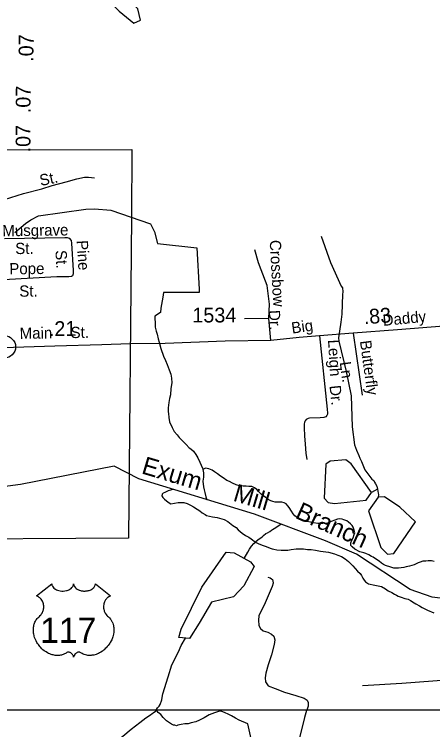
# Model space of a CAD drawing. Extents: x 2206922 to 2357709, y 510027 to 673830.
# Drawn here: x 2303188 to 2306719, y 634196 to 640241 of the extents above; entities that cross this region are included whole.
import ezdxf

# ---------------------------------------------------------------- set-up
doc = ezdxf.new("R2010")
doc.units = 0
for name, color, linetype in [('Exist Boundary Political City Limit New', 7, 'Continuous'), ('Exist Civil Demographics Community CELL', 7, 'Continuous'), ('Exist Hydrographic Creek Single Shore', 7, 'Continuous'), ('Exist Hydrographic Creek Single Shore Label', 7, 'Continuous'), ('Exist Hydrographic Misc Water Feature', 7, 'Continuous'), ('Exist Hydrographic Pond Under 1500 Sq Ft', 7, 'Continuous'), ('Exist Road Non-System Type 51', 7, 'Continuous'), ('Exist Road Non-System Type 51 Label', 7, 'Continuous'), ('Exist Road Primary US Mileage Tenths English Label', 7, 'Continuous'), ('Exist Road Primary US Shield CELL', 7, 'Continuous'), ('Exist Road Primary US Shield Number Label', 7, 'Continuous'), ('Exist Road Secondary Mileage Hundredths English Label', 7, 'Continuous'), ('Exist Road Secondary Type 51 Attributed', 7, 'Continuous'), ('Exist Road Secondary Type 51 Label', 7, 'Continuous'), ('Exist Road Secondary Type 51 Number Label', 7, 'Continuous'), ('Map Preparation Boundary City Limit Buffer Line', 7, 'Continuous'), ('Map Preparation Inset Cut Line', 7, 'Continuous')]:
    doc.layers.add(name, color=color, linetype=linetype)

msp = doc.modelspace()

# ---------------------------------------------------------------- linework, layer by layer
at = {"layer": 'Exist Boundary Political City Limit New'}
msp.add_lwpolyline([(2300520.2, 635771.9), (2300504.8, 636598), (2300409.8, 636634.4), (2299994.2, 636977.8), (2300292, 637066.6), (2300507, 637120.9), (2300448, 638103.9), (2300448.5, 638515), (2300455.5, 639088.2), (2298770, 638496.1), (2299272.2, 640170.2), (2299578, 640170.2), (2299672.8, 640228.5), (2300431.5, 639440.5), (2301339.5, 639573.4), (2302504.2, 639653.4), (2302509.8, 639094.8), (2304178.8, 639098.8), (2304175.5, 638528.6), (2304151.2, 635813.4), (2302367.8, 635803.9), (2300520.2, 635771.9)], dxfattribs=at)
at = {"layer": 'Exist Civil Demographics Community CELL'}
msp.add_circle((2303103.9, 637430.4), 94.3, dxfattribs=at)
at = {"layer": 'Exist Hydrographic Creek Single Shore'}
msp.add_lwpolyline([(2307222.1, 635254), (2306713.9, 635315.5), (2306530, 635380.2), (2306075.5, 635678.2), (2305815.6, 635790.8), (2305215, 636016.1), (2304237.8, 636314.8), (2304031.5, 636422), (2303241.2, 636267.9), (2302917.1, 636225), (2302842.1, 636257.2), (2302670.6, 636401.9), (2302633.1, 636416.6), (2302515.2, 636447.5), (2302437.8, 636492.8), (2302318.3, 636507), (2302095.4, 636502.9), (2301979.9, 636486.7), (2301902.9, 636462.4), (2301823.9, 636440.1), (2301775.3, 636436.1), (2301708.4, 636470.5), (2301637.5, 636488.8), (2301591.1, 636504.1)], dxfattribs=at)
at = {"layer": 'Exist Hydrographic Misc Water Feature'}
for points in [[(2303193, 638396.4), (2303280.8, 638472.3), (2303326.7, 638504.2), (2303392.5, 638538.2), (2303791.6, 638594.1), (2303863.4, 638598), (2304001.1, 638586.1), (2304338.3, 638470.3), (2304369.7, 638403.5), (2304396.2, 638304.6), (2304727.4, 638268.6), (2304747.9, 637919.4), (2304747.1, 637889.4), (2304710.6, 637888.9), (2304686.8, 637889.4), (2304448.3, 637889.4), (2304440.4, 637850), (2304424.7, 637758.2), (2304422.1, 637721.5), (2304374.7, 637691.3), (2304373.3, 637665.1), (2304375.3, 637639.3), (2304375.7, 637597.5), (2304383.9, 637563.4), (2304392.5, 637537.7), (2304402.8, 637497.6), (2304411.2, 637471.7), (2304423.7, 637415.8), (2304446.7, 637352.4), (2304464.5, 637314.4), (2304479.3, 637282.5), (2304495.9, 637236.7), (2304507.8, 637199.2), (2304514.3, 637167), (2304516.6, 637127.3), (2304509.4, 637078.9), (2304506.1, 637025.1), (2304498.1, 636995), (2304492.4, 636961), (2304487.3, 636915.1), (2304487.5, 636883.1), (2304489.9, 636868.9), (2304492, 636832.9), (2304498.3, 636797.1), (2304520.9, 636749.5), (2304536.9, 636715.4), (2304561.3, 636687.8), (2304579.7, 636664), (2304598.2, 636646.2), (2304619.9, 636626.7), (2304638.4, 636604.9), (2304662.6, 636578.9), (2304676.7, 636569.1), (2304698.9, 636549.5), (2304721, 636521.8), (2304737.2, 636493.8), (2304753.8, 636456), (2304764.5, 636430.1), (2304776.4, 636404.4), (2304778.4, 636394.4)], [(2305777.3, 638364.8), (2305857.4, 638143.3), (2305947, 637944), (2305957.7, 637928.3), (2305961.8, 637894.4), (2305958.1, 637874.2), (2305951.8, 637706.5), (2305944.4, 637638.3), (2305924.1, 637506.3), (2305928.2, 637478), (2305989.1, 637223.1), (2306029.9, 637017), (2306040.1, 636755.9), (2306059.4, 636604.3), (2306075.5, 636558.7), (2306096.9, 636513.1), (2306104.9, 636489), (2306118.3, 636462.2), (2306145.9, 636391.2), (2306206.8, 636311.9), (2306222.6, 636300.2), (2306229.2, 636288.3), (2306237, 636274.1), (2306249.1, 636252.4), (2306253.2, 636228.3), (2306259.9, 636194.4), (2306262.2, 636182.3), (2306260.3, 636162)], [(2305994.8, 635959.8), (2305970.4, 635969.5), (2305956.5, 635975.2), (2305936.4, 635977), (2305916.5, 635974.8), (2305894.7, 635966.7), (2305863, 635954.5), (2305831.2, 635941.8), (2305793, 635937.4), (2305750.8, 635937.3), (2305713.1, 635944.6), (2305687.2, 635950.5), (2305656.7, 635955.9), (2305624.7, 635967.7), (2305594.8, 635979.4), (2305578.6, 635987.1), (2305556.6, 636003), (2305542.3, 636019), (2305527.9, 636042.7), (2305507.8, 636072.4), (2305495.5, 636088.5), (2305481.2, 636104), (2305465.2, 636112.1), (2305447.1, 636119.6), (2305417, 636119.3), (2305390.9, 636119.2), (2305369.2, 636122.9), (2305353, 636130.6), (2305330.9, 636140.5), (2305294.6, 636168.2), (2305272.4, 636185.7), (2305248.4, 636209.6), (2305234.5, 636225.5), (2305216, 636239.2), (2305194.1, 636251.1), (2305168, 636250.5), (2305145.9, 636252.3), (2305119.9, 636254.1), (2305087.7, 636257.7), (2305061.8, 636265.3), (2305029.6, 636279.1), (2305003.4, 636292.8), (2304981.2, 636302.6), (2304951.3, 636324.1), (2304927.1, 636337.9), (2304902.9, 636357.8), (2304878.7, 636373.6), (2304856.6, 636389.1), (2304828.5, 636401), (2304800.2, 636404.5), (2304778.4, 636394.4)], [(2304778.4, 636394.4), (2304785, 636366.6), (2304785.4, 636328.4), (2304779.7, 636296.5), (2304786, 636248.4), (2304790.7, 636222.6), (2304794.6, 636200.5), (2304804.9, 636162.9), (2304814.2, 636138.6)], [(2304525.5, 636226.9), (2304486.7, 636213.2), (2304470.7, 636205.1), (2304459, 636201.2), (2304444.8, 636194.7), (2304435.2, 636184.9), (2304433.1, 636172.6), (2304441.5, 636156.8), (2304455.3, 636142.9), (2304485.4, 636117.3), (2304509.8, 636105.5), (2304540, 636109.9), (2304571.5, 636116.5), (2304617.7, 636114.8), (2304645.6, 636106.9), (2304674.1, 636093.3), (2304699.9, 636077.7), (2304730.1, 636060.1), (2304752.6, 636044.2), (2304772.5, 636028.7), (2304798.7, 636012.9), (2304810.4, 636007.1), (2304834.6, 636001), (2304860.9, 635993.4), (2304900.7, 635989.8), (2304959.1, 635972.6), (2304989.2, 635955), (2305033.3, 635921.2), (2305059.6, 635905.5), (2305078.2, 635883.6), (2305110, 635856.1), (2305140.4, 635836.6), (2305166.6, 635822.9), (2305186.9, 635808.9), (2305223, 635781.5)], [(2306253.2, 636228.3), (2306204.1, 636199.5)], [(2305223, 635781.5), (2305226.7, 635785.5), (2305244.7, 635799.8), (2305278.6, 635825.9), (2305290.5, 635836.3), (2305312.2, 635852.5), (2305325.9, 635860.6), (2305344.2, 635870.8), (2305360, 635881), (2305367.8, 635887.1), (2305381.7, 635897.2), (2305437.2, 635932.7)], [(2306732.2, 635617.9), (2306709.8, 635621.7), (2306682.1, 635623.5), (2306662.3, 635621.2), (2306636, 635619.1), (2306614.1, 635612.7), (2306596.4, 635606.4), (2306564.4, 635590.1), (2306544.6, 635583.7), (2306522.4, 635577.8), (2306496.6, 635573.1), (2306476.5, 635567.2), (2306454.7, 635564.8), (2306430.8, 635560.7), (2306415, 635560.3), (2306390.8, 635560.3), (2306366.8, 635567.9), (2306322.3, 635583.5), (2306304.4, 635593.2), (2306288.2, 635603.3), (2306266.5, 635620.8), (2306237.8, 635640.5), (2306217.7, 635652.4), (2306203.8, 635660.2), (2306181.4, 635672.1), (2306155.4, 635685.8), (2306137.5, 635691.3), (2306103.5, 635698.8), (2306063.3, 635722.7), (2306038.9, 635742.2), (2306028.6, 635752.3), (2306028.4, 635774.2), (2306036.2, 635798.2), (2306048.1, 635818.3), (2306057.6, 635844.5), (2306061.5, 635860.5), (2306053.5, 635890.5), (2306047.5, 635906.4), (2306039.1, 635922.3), (2306027, 635934.2), (2306008.8, 635949.9), (2305994.8, 635959.8)], [(2305129.1, 635643.3), (2305158, 635694.8), (2305173.8, 635720.8), (2305189.4, 635747.3), (2305209.1, 635769.4), (2305223, 635781.5)], [(2305223, 635781.5), (2305253.1, 635766), (2305289.2, 635752.1), (2305315.1, 635744.6), (2305347.7, 635730.7), (2305365.5, 635725.2), (2305379.7, 635721), (2305403.2, 635715.4), (2305441.4, 635713.8), (2305459.2, 635712.3), (2305497.2, 635712.7), (2305523.4, 635718.9), (2305567.3, 635723.2), (2305591.7, 635723.6), (2305629.6, 635723.9), (2305663.4, 635718.5), (2305693.4, 635718.8), (2305731.5, 635713.1), (2305771.3, 635705.4), (2305841.2, 635696.2), (2305891.7, 635682.9), (2305917.7, 635670.8), (2305949.9, 635659.5), (2305981.9, 635639.7), (2306007.9, 635617.9), (2306044.6, 635580.4), (2306064.9, 635558.7), (2306085.2, 635534.9), (2306107.4, 635515.4), (2306117.4, 635499.2), (2306129.5, 635477.5), (2306141.8, 635459.5), (2306151.9, 635445.8), (2306178.3, 635428), (2306230.4, 635416.5), (2306260.4, 635410.8), (2306286.2, 635405.3), (2306320.8, 635385.5), (2306344.4, 635369.7), (2306375.2, 635354.2), (2306396.9, 635340.3), (2306415.4, 635332.7), (2306429.3, 635324.9), (2306453.1, 635314.9), (2306483.5, 635305.4), (2306511.3, 635297.5), (2306531.4, 635288.1), (2306563.4, 635268.2), (2306578, 635258.3), (2306607.7, 635242.9), (2306630.1, 635229), (2306652.4, 635217.1), (2306674.6, 635205.7), (2306728.5, 635184.2)], [(2304382.9, 634359.2), (2304396.2, 634381.1), (2304410.2, 634395.7), (2304418.2, 634407.5), (2304433.8, 634447.7), (2304435.4, 634467.7), (2304441.1, 634497.7), (2304485.5, 634641.8), (2304516.9, 634742.9), (2304572.6, 634854.4), (2304596.9, 634906.6), (2304632.5, 634968.9)], [(2306128.2, 634569.3), (2306460.3, 634588.5), (2306869.2, 634621.5)], [(2304041.7, 634099.5), (2304103.2, 634142.2), (2304174.8, 634199.1), (2304248, 634257.9), (2304297.2, 634296.3), (2304337.4, 634322.7), (2304351.3, 634332.8), (2304360.8, 634339), (2304379, 634351.3), (2304382.9, 634359.2)], [(2305243.7, 633864.6), (2305159.6, 634245.5), (2305085.4, 634277), (2305055.1, 634294.5), (2305021, 634314.3), (2304992.7, 634325.8), (2304966.5, 634339.5), (2304948.6, 634347.4), (2304930.6, 634353), (2304918.3, 634351.2), (2304910.7, 634350.7), (2304876.7, 634338.4), (2304833.2, 634322.3), (2304791.4, 634295.7), (2304749.7, 634275.2), (2304719.6, 634263.1), (2304681.9, 634252.6), (2304654, 634246.2), (2304627.9, 634246.1), (2304595.9, 634239.6), (2304568.1, 634233.2), (2304556.4, 634229.3), (2304543.7, 634234.9), (2304531.8, 634235), (2304513.9, 634242.5), (2304498.1, 634254.7), (2304473.7, 634272.1), (2304445.2, 634300), (2304423.3, 634323.5), (2304403, 634341.6), (2304392.9, 634353.2), (2304382.9, 634359.2)]]:
    msp.add_lwpolyline(points, dxfattribs=at)
at = {"layer": 'Exist Hydrographic Pond Under 1500 Sq Ft'}
for points in [[(2304253, 640191.3), (2304231.4, 640288.2), (2304209.9, 640306.1), (2304157.9, 640389.1), (2304123.8, 640496), (2304095.2, 640790.4), (2304034.3, 640819.1), (2303797.6, 640794), (2303819.1, 640517.7), (2303553.8, 640478.3), (2303561, 640399.4), (2303690.1, 640388.6), (2303758.2, 640377.8), (2303944.6, 640399.4), (2304073.7, 640266.6), (2304195.6, 640166.2), (2304253, 640191.3)], [(2305818.3, 636440.8), (2305802.2, 636151.3), (2305837.1, 636116.4), (2305890.6, 636108.4), (2306158.5, 636135.2), (2306204.1, 636199.5), (2306032.6, 636443.4), (2305987.1, 636475.6), (2305853.1, 636464.9), (2305818.3, 636440.8)], [(2306260.3, 636162), (2306177.3, 636044.1), (2306280.4, 635734.9), (2306339.4, 635678.2), (2306391.6, 635684.9), (2306573.7, 635952.9), (2306442.5, 636076.2), (2306313.9, 636164.7), (2306260.3, 636162)], [(2304667.7, 634965.9), (2304577.6, 634973.6), (2304596.8, 635046.5), (2304771.3, 635401.5), (2304976.4, 635695), (2305043.5, 635689.3), (2305182.1, 635614.9), (2305212.3, 635576.1), (2305124.1, 635411), (2305037.8, 635319), (2304851.8, 635274.8), (2304748.2, 635096.4), (2304667.7, 634965.9)]]:
    msp.add_lwpolyline(points, dxfattribs=at)
at = {"layer": 'Exist Road Non-System Type 51'}
for p, q in [((2305334.9, 637670.5), (2305130.9, 637668.2)), ((2305353.8, 637483.7), (2305334.9, 637670.5)), ((2306049.4, 637547.2), (2306125.4, 637023.3))]:
    msp.add_line(p, q, dxfattribs=at)
for points in [[(2303104.2, 638674.9), (2303264, 638725.2), (2303420.2, 638766.5), (2303508.1, 638793.5), (2303624.8, 638825.8), (2303714.5, 638849.2), (2303780.9, 638863.5), (2303813.2, 638865.3), (2303865.3, 638859.9)], [(2303104.8, 638346.2), (2303614.4, 638353.6), (2303632.4, 638355.7), (2303650.5, 638348.1), (2303666.7, 638328.1), (2303670.9, 638308.3), (2303685.3, 638074.6), (2303683.7, 638046.5), (2303679.6, 638030.7), (2303670.3, 638025.5), (2303647.4, 638023.7), (2303547.9, 638023.7), (2303096.6, 637996.2)], [(2305334.9, 637670.5), (2305341.9, 637792.6), (2305323.2, 637949.7), (2305270.9, 638080.6), (2305250.3, 638140.4), (2305218.5, 638250.7)], [(2305764.4, 637525.1), (2305829.9, 636904), (2305832.8, 636871.2), (2305831.8, 636861.7), (2305827.1, 636851.3), (2305816.6, 636839.7), (2305801.4, 636832.7), (2305770.1, 636829.9), (2305678.9, 636827), (2305667.3, 636824.2), (2305652.1, 636816.6), (2305643.6, 636807.1), (2305636.9, 636793.8), (2305634.1, 636777.7), (2305634.1, 636747.2), (2305637.9, 636678.8), (2305642.6, 636608.4), (2305649.3, 636532.4), (2305657.3, 636480.4)], [(2305328.4, 635483.4), (2305346.4, 635477.8), (2305358.4, 635471.9), (2305366.5, 635466), (2305370.8, 635453.9), (2305373, 635434), (2305365.1, 635405.9), (2305306.5, 635267.5), (2305253, 635159), (2305248.6, 635121.9), (2305253, 635077.3), (2305266.4, 635050.6), (2305288.7, 635032.7), (2305328.8, 635019.3), (2305358.5, 635003), (2305377.8, 634985.2), (2305386.7, 634954), (2305382.2, 634916.8), (2305360, 634829.1), (2305330.3, 634742.9), (2305310.9, 634674.5), (2305305, 634634.4), (2305309.5, 634600.2), (2305331.7, 634566.1), (2305391.1, 634543.8), (2305468.4, 634514), (2305564.9, 634484.3), (2305634.7, 634463.5), (2305658.5, 634446.4), (2305667.4, 634425.6), (2305668.9, 634409.3), (2305667.4, 634394.4), (2305662.9, 634376.6), (2305656.5, 634359.7)], [(2305656.5, 634359.7), (2305655.5, 634357.2), (2305636.2, 634297.8), (2305527.7, 633854.5), (2305333.2, 633222.5)]]:
    msp.add_lwpolyline(points, dxfattribs=at)
at = {"layer": 'Exist Road Primary US Shield CELL'}
msp.add_lwpolyline([(2303504.1, 635428.8), (2303504.4, 635423.5), (2303505.7, 635417.2), (2303506.7, 635413.9), (2303509.7, 635407.7), (2303514.5, 635400.3), (2303521.3, 635393.1), (2303529, 635386.8), (2303534.2, 635383.5), (2303542.9, 635378.8), (2303552.9, 635374.6), (2303564, 635371.4), (2303575.3, 635369.1), (2303587.7, 635367.7), (2303599.9, 635367.5), (2303613.1, 635368.5), (2303627.7, 635371.3), (2303634.4, 635373.1), (2303642, 635375.6), (2303649, 635378.5), (2303656.6, 635382.6), (2303662.8, 635386.6), (2303667.6, 635390.1), (2303674.4, 635396.6), (2303679.9, 635403.4), (2303682.1, 635407.2), (2303684.1, 635410.8), (2303686.8, 635418.6), (2303687.6, 635422), (2303688.1, 635429.1), (2303688.6, 635423.1), (2303689.2, 635419.4), (2303690.2, 635415.8), (2303691.7, 635411.9), (2303694.4, 635406.4), (2303697.4, 635401.9), (2303703.2, 635395.1), (2303706.7, 635391.8), (2303710, 635389.1), (2303718.7, 635383.1), (2303729, 635377.9), (2303734, 635375.7), (2303739.1, 635373.9), (2303745.7, 635371.9), (2303752.4, 635370.3), (2303759.1, 635369.2), (2303766, 635368.2), (2303772.9, 635367.7), (2303778.6, 635367.5), (2303785.6, 635367.6), (2303792.1, 635368), (2303798.7, 635368.7), (2303806, 635369.9), (2303811.8, 635371.2), (2303819.6, 635373.3), (2303826.6, 635375.8), (2303832.7, 635378.5), (2303840.7, 635382.6), (2303847.1, 635386.7), (2303851.9, 635390.5), (2303857.5, 635395.6), (2303862.8, 635401.8), (2303865.9, 635406.3), (2303868.1, 635410.9), (2303870.2, 635415.8), (2303871.4, 635420.9), (2303872, 635425.4), (2303872.1, 635429.2), (2304000.7, 635326.8), (2303997.7, 635325.6), (2303990.7, 635322.2), (2303985.2, 635319), (2303976.3, 635312.7), (2303972.5, 635309.3), (2303968.7, 635305.7), (2303965.2, 635301.9), (2303962.2, 635298.4), (2303958.4, 635293.2), (2303955.1, 635288), (2303951.8, 635282.3), (2303949.4, 635277.4), (2303945.5, 635267.1), (2303943.6, 635260.5), (2303942.4, 635255), (2303940.9, 635243.5), (2303940.5, 635238), (2303940.5, 635232.6), (2303940.8, 635226.9), (2303941.3, 635221.5), (2303942.3, 635215.8), (2303943.2, 635210.7), (2303944.8, 635204.6), (2303947.1, 635197.5), (2303949.9, 635190.5), (2303955.8, 635179.4), (2303963.3, 635168), (2303968.7, 635161.6), (2303974, 635156.1), (2303982, 635149.4), (2303986.3, 635145.6), (2303991.2, 635140.7), (2303999.3, 635131.3), (2304002.5, 635126.9), (2304005.8, 635122), (2304008.9, 635116.9), (2304011.9, 635111.4), (2304014.3, 635106.6), (2304018.9, 635095.6), (2304022.2, 635084.9), (2304023.7, 635079.3), (2304026.1, 635066.7), (2304027, 635060.4), (2304028, 635048.1), (2304028, 635033.2), (2304026.9, 635019.1), (2304024.2, 635002.6), (2304022, 634992.7), (2304018.6, 634981.3), (2304015.4, 634971.3), (2304009.5, 634956.6), (2304004.3, 634946), (2303997.5, 634933.5), (2303992.9, 634926), (2303987.5, 634918), (2303980.7, 634908.7), (2303972.8, 634898.8), (2303963.3, 634888.4), (2303955.7, 634880.7), (2303945.6, 634871.8), (2303939.6, 634866.8), (2303930.9, 634860.2), (2303919.1, 634852.3), (2303907.4, 634845.6), (2303897.4, 634840.5), (2303888.6, 634836.7), (2303877.2, 634832.3), (2303858.2, 634827.1), (2303851.3, 634825.6), (2303843.1, 634824.4), (2303835.4, 634823.7), (2303828, 634823.2), (2303818, 634823.2), (2303808, 634824), (2303798.6, 634825.3), (2303788.8, 634827.4), (2303778.6, 634830.4), (2303769.3, 634834.1), (2303759.8, 634838.7), (2303743.9, 634848.7), (2303739.3, 634851.2), (2303736.8, 634851.9), (2303730.6, 634852.2), (2303724.8, 634850.9), (2303718.9, 634848.6), (2303715.3, 634846.7), (2303710.6, 634843.6), (2303706.9, 634840.7), (2303702.5, 634836.5), (2303699.5, 634833), (2303697.2, 634830.3), (2303692.7, 634823.2), (2303691.1, 634819.9), (2303689.4, 634815.5), (2303688, 634809.2), (2303685.9, 634817.2), (2303683.6, 634822.5), (2303680.9, 634827.1), (2303678, 634831.1), (2303673.5, 634836.3), (2303669.5, 634840.2), (2303664.6, 634844.1), (2303659.5, 634847.2), (2303655.3, 634849.4), (2303651.5, 634850.8), (2303646.9, 634851.9), (2303643.1, 634852.2), (2303640, 634852.2), (2303635.7, 634851.2), (2303629.9, 634847), (2303624.4, 634843.2), (2303618.4, 634839.5), (2303611.2, 634835.7), (2303606, 634833.2), (2303599.8, 634830.8), (2303592.5, 634828.4), (2303584.6, 634826.3), (2303576.5, 634824.7), (2303569.3, 634823.6), (2303561.7, 634822.9), (2303554.7, 634822.7), (2303547.5, 634822.8), (2303540.8, 634823.3), (2303532.9, 634824), (2303523.2, 634825.4), (2303515.2, 634827.2), (2303506.7, 634829.5), (2303497.9, 634832.3), (2303488.6, 634835.8), (2303476.9, 634840.9), (2303468.8, 634845.1), (2303455.9, 634852.5), (2303440.9, 634862.9), (2303429.5, 634872.1), (2303421.2, 634879.6), (2303409, 634892.1), (2303401.8, 634900.2), (2303390.5, 634914.8), (2303383.3, 634925.3), (2303378.7, 634933.1), (2303371.8, 634945.6), (2303368.1, 634953.4), (2303363.2, 634964.8), (2303359.4, 634975.2), (2303356.2, 634985.1), (2303354.5, 634991.4), (2303352, 635002.4), (2303350.6, 635010.2), (2303349.1, 635020.9), (2303348.3, 635032.3), (2303348.2, 635042.7), (2303348.4, 635051.3), (2303349.4, 635061.4), (2303351.1, 635072.1), (2303353.2, 635081.3), (2303355, 635088), (2303357.8, 635096), (2303361.4, 635104.9), (2303365.6, 635113.4), (2303369.7, 635120.5), (2303374.8, 635128.1), (2303379.8, 635134.5), (2303386.4, 635141.7), (2303393.2, 635148.2), (2303399.5, 635153.3), (2303406.9, 635160.6), (2303410.8, 635165), (2303415.5, 635171.2), (2303419.2, 635176.9), (2303422.1, 635181.9), (2303426.1, 635189.5), (2303428.4, 635195.1), (2303431.4, 635203.8), (2303432.9, 635209.8), (2303434.4, 635217.7), (2303435.4, 635225), (2303435.7, 635234.2), (2303435.5, 635241.8), (2303434.5, 635250.7), (2303432.9, 635259.2), (2303430.8, 635266.7), (2303427.7, 635275.2), (2303424.7, 635281.4), (2303419.8, 635289.8), (2303414.3, 635297.7), (2303408.7, 635304.1), (2303403, 635309.8), (2303397.5, 635314), (2303392.3, 635317.7), (2303385.8, 635321.7), (2303379.5, 635324.8), (2303375.5, 635326.4)], close=True, dxfattribs=at)
at = {"layer": 'Exist Road Secondary Type 51 Attributed'}
msp.add_lwpolyline([(2308154.5, 637938), (2307835.2, 637843.8), (2307658.5, 637789.7), (2307387.4, 637708.5), (2307128.2, 637653.8), (2306812.9, 637604.5), (2306421.4, 637574.3), (2306049.4, 637547.2), (2305764.4, 637525.1), (2305593.2, 637509.4), (2305353.8, 637483.7), (2304967.2, 637478.5), (2304461.6, 637459.3), (2304165.9, 637455.9), (2303927.8, 637447.3), (2303530.1, 637437.4), (2303093.4, 637422.5)], dxfattribs=at)
at = {"layer": 'Map Preparation Boundary City Limit Buffer Line'}
msp.add_lwpolyline([(2300520.2, 635771.9), (2300504.8, 636598), (2300409.8, 636634.4), (2299994.2, 636977.8), (2300292, 637066.6), (2300507, 637120.9), (2300448, 638103.9), (2300448.5, 638515), (2300455.5, 639088.2), (2298770, 638496.1), (2299272.2, 640170.2), (2299578, 640170.2), (2299672.8, 640228.5), (2300431.5, 639440.5), (2301339.5, 639573.4), (2302504.2, 639653.4), (2302509.8, 639094.8), (2304178.8, 639098.8), (2304175.5, 638528.6), (2304151.2, 635813.4), (2302367.8, 635803.9), (2300520.2, 635771.9)], dxfattribs=at)
at = {"layer": 'Map Preparation Inset Cut Line'}
for p, q in [((2305656.5, 634359.7), (2303061.2, 634359.7)), ((2309738.8, 634359.7), (2305656.5, 634359.7))]:
    msp.add_line(p, q, dxfattribs=at)

# ---------------------------------------------------------------- texts
at = {"layer": 'Exist Hydrographic Creek Single Shore Label'}
for s, rotation, p in [('Exum', 343.43066, (2304253.7, 636363.2)), ('Mill', 343.43066, (2305026.7, 636132)), ('Branch', 335.6916, (2305550.6, 635988))]:
    msp.add_text(s, height=150, rotation=rotation, dxfattribs=at).set_placement(p)
at = {"layer": 'Exist Road Non-System Type 51 Label'}
for s, rotation, p in [('St.', 11.58411, (2303410.7, 638789.7)), ('Musgrave', 0.83212, (2303087.1, 638364.5)), ('Pine', 273.52666, (2303713.7, 638328.6)), ('Crossbow', 273.18816, (2305343.1, 638331.2)), ('St.', 0.83212, (2303196, 638214.3)), ('St.', 273.52666, (2303534.1, 638245.5)), ('Pope', 0.62462, (2303145.8, 638043.2)), ('St.', 0.62462, (2303229.9, 637854.2)), ('Dr.', 273.18816, (2305335.1, 637739.3)), ('Leigh', 273.42726, (2305835.4, 637489.4)), ('Butterfly', 277.79446, (2306104.8, 637479.6)), ('Ln.', 277.80597, (2305934.1, 637300)), ('Dr.', 276.03105, (2305848.1, 637101.9))]:
    msp.add_text(s, height=95, rotation=rotation, dxfattribs=at).set_placement(p)
at = {"layer": 'Exist Road Primary US Mileage Tenths English Label'}
for rotation, p in [(89.63192, (2303348.7, 639838.7)), (89.68993, (2303324.3, 639404.9)), (90, (2303324.1, 639073.8))]:
    msp.add_text('.07', height=125, rotation=rotation, dxfattribs=at).set_placement(p)
at = {"layer": 'Exist Road Primary US Shield Number Label'}
msp.add_text('117', height=212.5, dxfattribs=at).set_placement((2303405.3, 634929.5))
at = {"layer": 'Exist Road Secondary Mileage Hundredths English Label'}
for s, rotation, p in [('.83', 4.30938, (2306141.2, 637621.4)), ('.21', 0.87352, (2303480.1, 637521))]:
    msp.add_text(s, height=125, rotation=rotation, dxfattribs=at).set_placement(p)
at = {"layer": 'Exist Road Secondary Type 51 Label'}
for s, rotation, p in [('Daddy', 5.55492, (2306301.9, 637607.2)), ('Big', 8.13606, (2305533.5, 637542.1)), ('Main', 0.88796, (2303233.2, 637497.9)), ('St.', 0.87352, (2303663.4, 637504.5))]:
    msp.add_text(s, height=95, rotation=rotation, dxfattribs=at).set_placement(p)
at = {"layer": 'Exist Road Secondary Type 51 Number Label'}
msp.add_text('1534', height=125, dxfattribs=at).set_placement((2304690.1, 637636.8))

doc.saveas('drawing.dxf')
